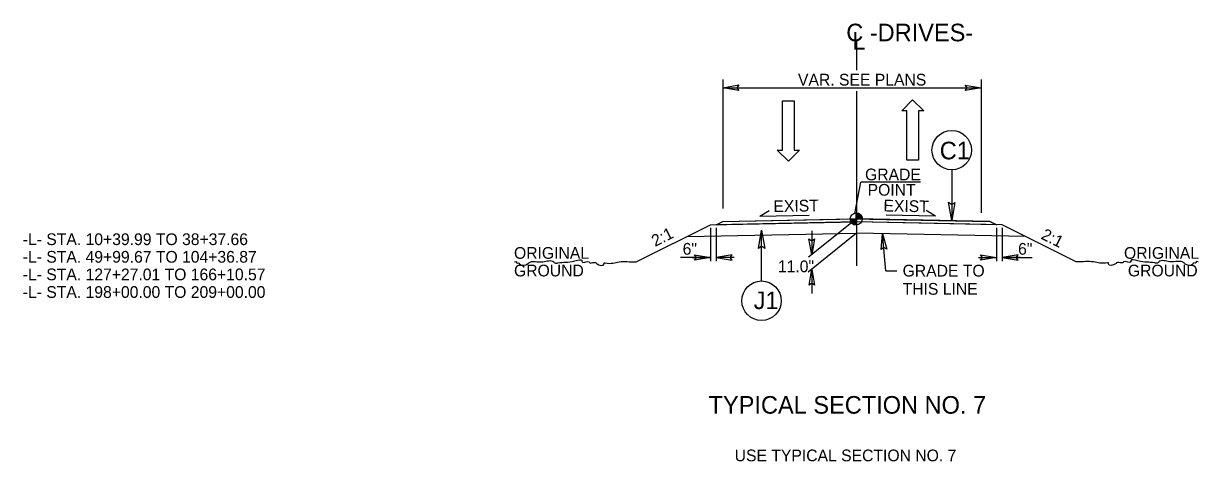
# Model space of a CAD drawing. Extents: x 18938 to 19565, y 6931 to 7973.
# Drawn here: x 19390.6 to 19490.7, y 7814 to 7851.3 of the extents above; entities that cross this region are included whole.
import ezdxf

# ---------------------------------------------------------------- set-up
doc = ezdxf.new("R2010")
doc.units = 0
for name, color, linetype in [('Old_Level_11', 7, 'Continuous'), ('Old_Level_2', 7, 'Continuous'), ('Prop Pavement Schedule Description CELL', 7, 'Continuous'), ('Prop Terminator CELL', 7, 'Continuous'), ('Sheet Data Field CELL', 7, 'Continuous'), ('Sheet Plot Border Outside CELL', 7, 'Continuous'), ('Sheet Typical CELL', 7, 'Continuous'), ('Typical Curb CELL', 7, 'Continuous'), ('Typical Detail Wedge1 CELL', 7, 'Continuous'), ('Typical Detail Wedge2 CELL', 7, 'Continuous'), ('Typical Detail Wedge3 CELL', 7, 'Continuous'), ('Typical Hinge Slope Arterial CELL', 7, 'Continuous'), ('Typical Shoulder Slope Information CELL', 7, 'Continuous'), ('Typical Terminator CELL', 7, 'Continuous'), ('Typical Text General CELL', 7, 'Continuous'), ('Typical Text Grade Point CELL', 7, 'Continuous'), ('Typical Text ID Circle CELL', 7, 'Continuous'), ('Typical Text Label CELL', 7, 'Continuous')]:
    doc.layers.add(name, color=color, linetype=linetype)

msp = doc.modelspace()

# ---------------------------------------------------------------- linework, layer by layer
at = {"layer": 'Prop Pavement Schedule Description CELL'}
for p, q in [((19442.8, 7830.98), (19449.11, 7834.13)), ((19449.11, 7834.13), (19461.54, 7834.38)), ((19449.61, 7834.14), (19450.17, 7834.42)), ((19450.17, 7834.42), (19461.54, 7834.65)), ((19472.9, 7834.42), (19461.54, 7834.65)), ((19473.96, 7834.13), (19461.54, 7834.38)), ((19473.46, 7834.14), (19472.9, 7834.42)), ((19480.27, 7830.98), (19473.96, 7834.13)), ((19447.13, 7833.14), (19461.54, 7833.43)), ((19475.95, 7833.14), (19461.54, 7833.43))]:
    msp.add_line(p, q, dxfattribs=at)
at = {"layer": 'Sheet Data Field CELL'}
for points in [[(19451.52, 7845.59), (19450.17, 7845.82), (19451.53, 7846.06), (19451.36, 7845.82)], [(19470.82, 7846.05), (19472.17, 7845.82), (19470.81, 7845.58), (19470.99, 7845.82)], [(19457.98, 7832.93), (19457.74, 7831.58), (19457.5, 7832.93), (19457.74, 7832.76)], [(19463.65, 7832.02), (19463.76, 7833.38), (19464.13, 7832.06), (19463.87, 7832.2)], [(19447.76, 7831.59), (19449.11, 7831.36), (19447.75, 7831.12), (19447.93, 7831.36)], [(19450.96, 7831.59), (19449.61, 7831.36), (19450.97, 7831.12), (19450.8, 7831.36)], [(19472.11, 7831.59), (19473.46, 7831.36), (19472.11, 7831.12), (19472.28, 7831.36)], [(19475.31, 7831.59), (19473.96, 7831.36), (19475.32, 7831.12), (19475.15, 7831.36)], [(19457.51, 7829), (19457.74, 7830.35), (19457.98, 7829), (19457.74, 7829.17)]]:
    msp.add_lwpolyline(points, close=True, dxfattribs=at)
at = {"layer": 'Sheet Typical CELL'}
for p, q in [((19450.17, 7846.52), (19450.17, 7835.52)), ((19472.17, 7846.52), (19472.17, 7835.16)), ((19450.17, 7845.82), (19472.17, 7845.82)), ((19449.61, 7833.89), (19449.61, 7831.04)), ((19461.54, 7834.65), (19457.48, 7831.37)), ((19472.64, 7834.16), (19472.66, 7834.18)), ((19473.46, 7833.89), (19473.46, 7831.04)), ((19449.11, 7833.88), (19449.11, 7831.04)), ((19461.54, 7833.43), (19457.43, 7830.1)), ((19457.74, 7833.62), (19457.74, 7831.58)), ((19464.05, 7830.21), (19463.76, 7833.38)), ((19473.96, 7833.88), (19473.96, 7831.04)), ((19449.11, 7831.36), (19446.57, 7831.36)), ((19447.57, 7831.36), (19449.11, 7831.36)), ((19451.15, 7831.36), (19449.61, 7831.36)), ((19471.93, 7831.36), (19473.46, 7831.36)), ((19473.96, 7831.36), (19476.5, 7831.36)), ((19475.5, 7831.36), (19473.96, 7831.36)), ((19457.74, 7830.35), (19457.74, 7828.29)), ((19464.05, 7830.21), (19465, 7830.21))]:
    msp.add_line(p, q, dxfattribs=at)
at = {"layer": 'Typical Curb CELL'}
for points in [[(19432.44, 7830.98), (19432.61, 7830.98), (19432.61, 7830.89), (19432.78, 7830.89), (19432.87, 7830.81), (19433.55, 7830.81), (19433.64, 7830.89), (19434.84, 7830.98), (19435.78, 7830.98), (19435.87, 7830.89), (19436.12, 7830.89), (19437.58, 7831.06), (19438.18, 7831.06), (19438.18, 7830.98), (19438.78, 7830.98), (19438.86, 7830.89), (19438.95, 7830.89), (19439.38, 7830.89), (19439.46, 7830.81), (19440.06, 7830.81), (19440.06, 7830.89), (19440.15, 7830.89), (19441.35, 7830.98), (19442.72, 7830.98), (19442.8, 7830.98)], [(19490.64, 7830.98), (19490.46, 7830.98), (19490.46, 7830.89), (19490.29, 7830.89), (19490.21, 7830.81), (19489.52, 7830.81), (19489.44, 7830.89), (19488.24, 7830.98), (19487.3, 7830.98), (19487.21, 7830.89), (19486.95, 7830.89), (19485.5, 7831.06), (19484.9, 7831.06), (19484.9, 7830.98), (19484.3, 7830.98), (19484.21, 7830.89), (19484.13, 7830.89), (19483.7, 7830.89), (19483.61, 7830.81), (19483.01, 7830.81), (19483.01, 7830.89), (19482.93, 7830.89), (19481.73, 7830.98), (19480.36, 7830.98), (19480.27, 7830.98)]]:
    msp.add_spline(points, degree=3, dxfattribs=at)
at = {"layer": 'Typical Detail Wedge1 CELL'}
for p, q in [((19461.53, 7834.64), (19461.53, 7835.15)), ((19461.02, 7834.64), (19461.53, 7834.64)), ((19462.04, 7834.64), (19461.53, 7834.64)), ((19461.53, 7834.12), (19461.53, 7834.64)), ((19461.53, 7834.64), (19461.53, 7834.12))]:
    msp.add_line(p, q, dxfattribs=at)
for points in [[(19461.54, 7835.15), (19461.54, 7835.15), (19461.54, 7834.64)], [(19461.55, 7835.15), (19461.55, 7834.64)], [(19461.56, 7835.15), (19461.56, 7834.64)], [(19461.57, 7835.15), (19461.57, 7834.64)], [(19461.58, 7835.14), (19461.58, 7834.64)], [(19461.59, 7835.14), (19461.59, 7834.64)], [(19461.6, 7835.14), (19461.6, 7834.64)], [(19461.61, 7835.14), (19461.61, 7834.64)], [(19461.62, 7835.14), (19461.62, 7834.64)], [(19461.63, 7835.14), (19461.63, 7834.64)], [(19461.64, 7835.14), (19461.64, 7834.64)], [(19461.65, 7835.13), (19461.65, 7834.64)], [(19461.66, 7835.13), (19461.66, 7834.64)], [(19461.67, 7835.13), (19461.67, 7834.64)], [(19461.68, 7835.13), (19461.68, 7834.64)], [(19461.69, 7835.12), (19461.69, 7834.64)], [(19461.7, 7835.12), (19461.7, 7834.64)], [(19461.71, 7835.11), (19461.71, 7834.64)], [(19461.72, 7835.11), (19461.72, 7834.64)], [(19461.73, 7835.11), (19461.73, 7834.64)], [(19461.74, 7835.1), (19461.74, 7834.64)], [(19461.75, 7835.1), (19461.75, 7834.64)], [(19461.76, 7835.09), (19461.76, 7834.64)], [(19461.77, 7835.09), (19461.77, 7834.64)], [(19461.78, 7835.08), (19461.78, 7834.64)], [(19461.79, 7835.08), (19461.79, 7834.64)], [(19461.8, 7835.07), (19461.8, 7834.64)], [(19461.81, 7835.06), (19461.81, 7834.64)], [(19461.82, 7835.06), (19461.82, 7834.64)], [(19461.83, 7835.05), (19461.83, 7834.64)], [(19461.84, 7835.04), (19461.84, 7834.64)], [(19461.85, 7835.03), (19461.85, 7834.64)], [(19461.86, 7835.02), (19461.86, 7834.64)], [(19461.88, 7835.01), (19461.87, 7834.63)], [(19461.89, 7835.01), (19461.89, 7834.64)], [(19461.9, 7835), (19461.9, 7834.63)], [(19461.91, 7834.99), (19461.91, 7834.63)], [(19461.92, 7834.97), (19461.92, 7834.64)], [(19461.93, 7834.96), (19461.93, 7834.63)], [(19461.94, 7834.95), (19461.94, 7834.63)], [(19461.95, 7834.94), (19461.95, 7834.64)], [(19461.96, 7834.92), (19461.96, 7834.63)], [(19461.97, 7834.9), (19461.97, 7834.63)], [(19461.02, 7834.64), (19461.02, 7834.58)], [(19461.03, 7834.64), (19461.03, 7834.52)], [(19461.04, 7834.64), (19461.04, 7834.48)], [(19461.05, 7834.64), (19461.05, 7834.45)], [(19461.06, 7834.64), (19461.06, 7834.43)], [(19461.07, 7834.64), (19461.07, 7834.41)], [(19461.08, 7834.64), (19461.08, 7834.39)], [(19461.09, 7834.64), (19461.09, 7834.37)], [(19461.11, 7834.64), (19461.11, 7834.35)], [(19461.12, 7834.64), (19461.12, 7834.34)], [(19461.13, 7834.64), (19461.13, 7834.32)], [(19461.14, 7834.64), (19461.14, 7834.31)], [(19461.15, 7834.64), (19461.15, 7834.3)], [(19461.16, 7834.64), (19461.16, 7834.29)], [(19461.17, 7834.64), (19461.17, 7834.28)], [(19461.18, 7834.64), (19461.18, 7834.27)], [(19461.19, 7834.64), (19461.19, 7834.26)], [(19461.2, 7834.64), (19461.2, 7834.25)], [(19461.21, 7834.64), (19461.21, 7834.24)], [(19461.22, 7834.64), (19461.22, 7834.23)], [(19461.23, 7834.64), (19461.23, 7834.22)], [(19461.24, 7834.64), (19461.24, 7834.22)], [(19461.25, 7834.64), (19461.25, 7834.21)], [(19461.26, 7834.64), (19461.26, 7834.2)], [(19461.27, 7834.64), (19461.27, 7834.2)], [(19461.28, 7834.64), (19461.28, 7834.19)], [(19461.29, 7834.64), (19461.29, 7834.18)], [(19461.3, 7834.64), (19461.3, 7834.18)], [(19461.31, 7834.64), (19461.31, 7834.17)], [(19461.32, 7834.64), (19461.32, 7834.17)], [(19461.33, 7834.64), (19461.33, 7834.16)], [(19461.34, 7834.64), (19461.34, 7834.16)], [(19461.35, 7834.64), (19461.35, 7834.16)], [(19461.36, 7834.64), (19461.36, 7834.15)], [(19461.37, 7834.64), (19461.37, 7834.15)], [(19461.38, 7834.64), (19461.38, 7834.15)], [(19461.39, 7834.64), (19461.39, 7834.14)], [(19461.4, 7834.64), (19461.4, 7834.14)], [(19461.41, 7834.64), (19461.41, 7834.14)], [(19461.42, 7834.64), (19461.42, 7834.13)], [(19461.43, 7834.64), (19461.43, 7834.13)], [(19461.44, 7834.64), (19461.44, 7834.13)], [(19461.45, 7834.64), (19461.45, 7834.13)], [(19461.46, 7834.64), (19461.46, 7834.13)], [(19461.47, 7834.64), (19461.47, 7834.13)], [(19461.48, 7834.64), (19461.48, 7834.13)], [(19461.49, 7834.64), (19461.49, 7834.12)], [(19461.5, 7834.64), (19461.5, 7834.12)], [(19461.51, 7834.64), (19461.51, 7834.12)], [(19461.52, 7834.64), (19461.52, 7834.12), (19461.52, 7834.12)], [(19461.98, 7834.89), (19461.98, 7834.64)], [(19461.99, 7834.87), (19461.99, 7834.63)], [(19462, 7834.85), (19462, 7834.63)], [(19462.01, 7834.82), (19462.01, 7834.64)], [(19462.02, 7834.8), (19462.02, 7834.63)], [(19462.03, 7834.76), (19462.03, 7834.63)], [(19462.04, 7834.71), (19462.04, 7834.64)]]:
    msp.add_lwpolyline(points, dxfattribs=at)
msp.add_circle((19461.53, 7834.64), 0.512, dxfattribs=at)
for start, end in [(359.9905, 89.9905), (179.9905, 269.9905)]:
    msp.add_arc((19461.53, 7834.64), 0.512, start, end, dxfattribs=at)
at = {"layer": 'Typical Detail Wedge3 CELL'}
for p, q in [((19455.26, 7840.51), (19455.26, 7844.71)), ((19455.26, 7844.71), (19456.25, 7844.71)), ((19456.25, 7844.71), (19456.25, 7840.51)), ((19465.4, 7843.84), (19466.33, 7844.79)), ((19466.33, 7844.79), (19467.29, 7843.84)), ((19465.85, 7843.84), (19465.4, 7843.84)), ((19465.85, 7839.64), (19465.85, 7843.84)), ((19467.29, 7843.84), (19466.84, 7843.84)), ((19466.84, 7843.84), (19466.84, 7839.64)), ((19455.77, 7839.57), (19454.81, 7840.51)), ((19454.81, 7840.51), (19455.26, 7840.51)), ((19456.7, 7840.51), (19455.77, 7839.57)), ((19456.25, 7840.51), (19456.7, 7840.51)), ((19466.84, 7839.64), (19465.85, 7839.64))]:
    msp.add_line(p, q, dxfattribs=at)
at = {"layer": 'Typical Hinge Slope Arterial CELL'}
msp.add_lwpolyline([(19450.17, 7834.42), (19461.17, 7834.64), (19472.9, 7834.42), (19473.46, 7834.14), (19461.54, 7834.38), (19449.61, 7834.14)], close=True, dxfattribs=at)
at = {"layer": 'Typical Terminator CELL'}
for p, q in [((19469.66, 7838.83), (19469.66, 7834.5)), ((19453.47, 7829.34), (19453.47, 7833.67))]:
    msp.add_line(p, q, dxfattribs=at)
for centre in [(19469.66, 7840.51), (19453.47, 7827.67)]:
    msp.add_circle(centre, 1.68, dxfattribs=at)
at = {"layer": 'Typical Text General CELL'}
for points in [[(19469.93, 7836.05), (19469.66, 7834.5), (19469.39, 7836.06), (19469.66, 7835.86)], [(19453.2, 7832.12), (19453.47, 7833.67), (19453.74, 7832.11), (19453.47, 7832.31)]]:
    msp.add_lwpolyline(points, close=True, dxfattribs=at)
at = {"layer": 'Typical Text Grade Point CELL'}
for p, q in [((19453.32, 7834.88), (19454.11, 7835.36)), ((19453.32, 7834.88), (19457.51, 7834.97)), ((19468.27, 7834.88), (19464.08, 7834.97)), ((19468.27, 7834.88), (19467.48, 7835.36))]:
    msp.add_line(p, q, dxfattribs=at)
at = {"layer": 'Typical Text ID Circle CELL'}
for p, q in [((19461.54, 7849.83), (19461.54, 7847.31)), ((19461.54, 7845.52), (19461.54, 7830.64)), ((19461.42, 7835.1), (19461.92, 7837.76)), ((19466.99, 7837.76), (19461.92, 7837.76))]:
    msp.add_line(p, q, dxfattribs=at)

# ---------------------------------------------------------------- texts
at = {"layer": 'Old_Level_11'}
for s, height, p in [('TYPICAL SECTION NO. 7', 1.5, (19448.96, 7818.04)), ('USE TYPICAL SECTION NO. 7', 1, (19451.18, 7813.98))]:
    msp.add_text(s, height=height, dxfattribs=at).set_placement(p)
at = {"layer": 'Old_Level_2'}
for s, p in [('ORIGINAL', (19432.39, 7831.24)), ('ORIGINAL', (19484.33, 7831.24)), ('GROUND', (19432.39, 7829.74)), ('GROUND', (19484.66, 7829.74))]:
    msp.add_text(s, height=1, dxfattribs=at).set_placement(p)
at = {"layer": 'Prop Terminator CELL'}
for s, p in [('C1', (19468.64, 7839.72)), ('J1', (19452.8, 7826.95))]:
    msp.add_text(s, height=1.5, dxfattribs=at).set_placement(p)
at = {"layer": 'Sheet Plot Border Outside CELL'}
for s, p in [('GRADE', (19462.28, 7837.93)), ('POINT', (19462.5, 7836.62))]:
    msp.add_text(s, height=1, rotation=0, dxfattribs=at).set_placement(p)
at = {"layer": 'Typical Detail Wedge2 CELL'}
for s, p in [('VAR. SEE PLANS', (19456.57, 7846.01)), ('-L- STA. 10+39.99 TO 38+37.66', (19390.56, 7832.41)), ('-L- STA. 49+99.67 TO 104+36.87', (19390.56, 7830.91)), ('6"', (19446.75, 7831.59)), ('6"', (19475.31, 7831.59)), ('11.0"', (19454.86, 7830.1)), ('-L- STA. 127+27.01 TO 166+10.57', (19390.56, 7829.41)), ('GRADE TO', (19465.48, 7829.73)), ('-L- STA. 198+00.00 TO 209+00.00', (19390.56, 7827.91)), ('THIS LINE', (19465.48, 7828.18))]:
    msp.add_text(s, height=1, dxfattribs=at).set_placement(p)
at = {"layer": 'Typical Shoulder Slope Information CELL'}
for rotation, p in [(26.5651, (19444.41, 7832.25)), (333.4349, (19477.19, 7832.98))]:
    msp.add_text('2:1', height=1, rotation=rotation, dxfattribs=at).set_placement(p)
at = {"layer": 'Typical Text Grade Point CELL'}
for rotation, p in [(1.1457, (19454.49, 7835.22)), (358.8543, (19463.84, 7835.28))]:
    msp.add_text('EXIST', height=1, rotation=rotation, dxfattribs=at).set_placement(p)
at = {"layer": 'Typical Text Label CELL'}
for s, p in [('C -DRIVES- ', (19460.68, 7849.78)), ('L', (19461.19, 7849.07))]:
    msp.add_text(s, height=1.5, dxfattribs=at).set_placement(p)

doc.saveas('drawing.dxf')
